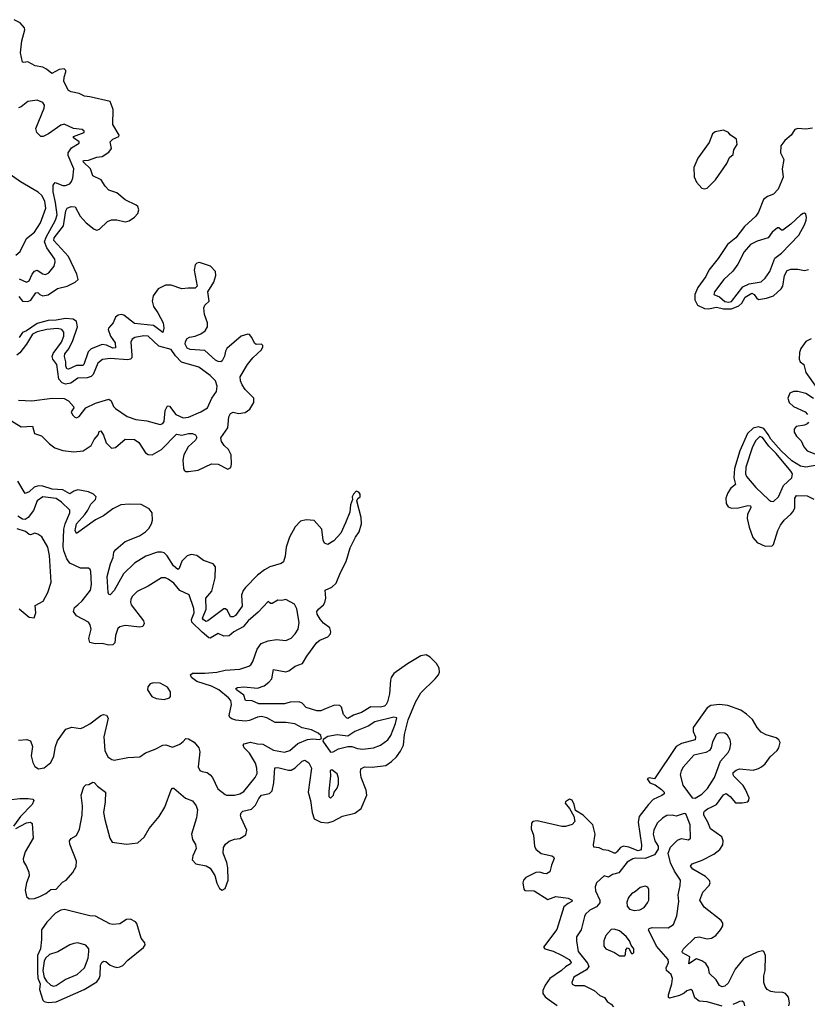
# Model space of a CAD drawing. Extents: x 1954678 to 2060275, y 904822 to 1016299.
# Tile 452 of 467: x 2034505 to 2040336, y 1004234 to 1011531. Entities that reach past the tile are written whole.
import ezdxf

# ---------------------------------------------------------------- set-up
doc = ezdxf.new("R2010")
doc.units = 0

msp = doc.modelspace()

# ---------------------------------------------------------------- linework, layer by layer
at = {"layer": '0CON20XD'}
for points in [[(2034499.5, 1009479.5), (2034525, 1009443.9), (2034565, 1009442.5), (2034586.9, 1009453.1), (2034625, 1009506.7), (2034638.6, 1009508.6), (2034653.5, 1009495), (2034675, 1009484.2), (2034715, 1009492.6), (2034785, 1009538.4), (2034855, 1009556.8), (2034915.8, 1009585), (2034936.5, 1009605), (2034927.4, 1009645), (2034865.2, 1009775), (2034757.4, 1009895), (2034760.2, 1009915), (2034827.9, 1010002.1), (2034845.7, 1010115), (2034855.6, 1010134.4), (2034885, 1010147.2), (2034915, 1010142.9), (2034952.9, 1010075), (2034995.9, 1010025), (2035055, 1009978.8), (2035075, 1009971.5), (2035095, 1009979.4), (2035155.6, 1010034.4), (2035185, 1010048.4), (2035225, 1010048), (2035285, 1010032.2), (2035315, 1010041.1), (2035355, 1010066.9), (2035380, 1010095), (2035387.4, 1010122.6), (2035378.5, 1010145), (2035366.6, 1010156.6), (2035284.4, 1010195), (2035225, 1010247.8), (2035165, 1010267.6), (2035136.9, 1010296.9), (2035107.5, 1010345), (2035045, 1010372.5), (2035029.8, 1010425), (2034976.8, 1010475), (2034975.6, 1010485), (2034981.9, 1010488.1), (2035015, 1010490.4), (2035075, 1010511), (2035115, 1010516), (2035165, 1010548.8), (2035185.4, 1010575), (2035175.4, 1010625), (2035195, 1010645.3), (2035238.1, 1010665), (2035241.9, 1010675), (2035193.8, 1010753.8), (2035196, 1010866), (2035175, 1010924), (2035025, 1010959.4), (2034983.8, 1010963.8), (2034945, 1010984.2), (2034885, 1010995.8), (2034865.7, 1011005.7), (2034832.1, 1011072.1), (2034833.4, 1011103.4), (2034846.1, 1011145), (2034845.2, 1011155.2), (2034834.6, 1011165.4), (2034798.1, 1011161.9), (2034742.3, 1011132.3), (2034702.5, 1011165), (2034675, 1011178.4), (2034618.2, 1011188.2), (2034565, 1011217.3), (2034535, 1011212.5), (2034525, 1011216.2), (2034511.3, 1011285), (2034520, 1011375), (2034543.4, 1011455), (2034540, 1011470), (2034507.2, 1011507.2), (2034465, 1011530.5)], [(2034501.3, 1009611.3), (2034555, 1009584.5), (2034575, 1009596.5), (2034597.3, 1009645), (2034615, 1009668.1), (2034635, 1009674.6), (2034675, 1009647.8), (2034696.8, 1009643.2), (2034720, 1009655), (2034760, 1009705), (2034768.5, 1009735), (2034764.4, 1009755), (2034705, 1009840.9), (2034689.4, 1009885), (2034700.6, 1009919.4), (2034771, 1010045), (2034781.2, 1010085), (2034771, 1010175), (2034751.4, 1010255), (2034752.5, 1010305), (2034766.1, 1010323.9), (2034825, 1010300.6), (2034845, 1010300.6), (2034875, 1010314), (2034888.3, 1010331.7), (2034897.9, 1010355), (2034905.4, 1010425), (2034864.6, 1010525), (2034864.6, 1010545), (2034888.6, 1010581.4), (2034946, 1010615), (2034946.2, 1010625), (2034902, 1010655), (2034904.2, 1010665), (2034981.2, 1010695), (2034981.2, 1010705), (2034966.7, 1010716.7), (2034904.3, 1010724.3), (2034835, 1010756.9), (2034810.1, 1010749.9), (2034717.9, 1010685), (2034678, 1010665), (2034660, 1010665), (2034632.2, 1010695), (2034623.8, 1010725), (2034685.2, 1010875), (2034687.3, 1010897.3), (2034676.2, 1010916.2), (2034635, 1010933.1), (2034565, 1010924.2), (2034515, 1010885.3), (2034495, 1010877.8)], [(2039575, 1010276.7), (2039595, 1010282.5), (2039656.2, 1010345), (2039740.6, 1010465), (2039760.3, 1010509.7), (2039787.3, 1010532.7), (2039793.3, 1010565), (2039816.7, 1010605), (2039812.5, 1010645), (2039766.1, 1010676.1), (2039752.5, 1010695), (2039715, 1010711.2), (2039655, 1010700), (2039635, 1010683.8), (2039610.4, 1010619.6), (2039525, 1010505.6), (2039496.8, 1010435), (2039497.3, 1010365), (2039516.6, 1010326.6), (2039555, 1010282.2), (2039575, 1010276.7)], [(2040375, 1010725.8), (2040325, 1010720), (2040265.9, 1010724.1), (2040242.9, 1010717.1), (2040216.2, 1010675), (2040168.8, 1010635), (2040141.2, 1010595), (2040138, 1010545), (2040162.2, 1010495), (2040148.9, 1010425), (2040156.6, 1010363.4), (2040121.5, 1010275), (2040085, 1010237.8), (2040040.2, 1010219.8), (2040011.2, 1010198.8), (2039973.8, 1010105), (2039955, 1010074.5), (2039872, 1009998), (2039808, 1009915), (2039745, 1009864.5), (2039675, 1009760.4), (2039607.8, 1009675), (2039585, 1009626.7), (2039525, 1009546.4), (2039502.2, 1009495), (2039502.3, 1009455), (2039524.2, 1009414.2), (2039575, 1009390.6), (2039605, 1009387.6), (2039665, 1009400.7), (2039715, 1009387.7), (2039775, 1009387.1), (2039830.3, 1009409.7), (2039850.5, 1009429.5), (2039876.5, 1009475), (2039925, 1009503.9), (2039943.5, 1009495), (2039959, 1009469), (2039975, 1009457.2), (2040035, 1009467.3), (2040084.7, 1009485.3), (2040141.5, 1009535), (2040154, 1009555), (2040167.1, 1009635), (2040187.9, 1009672.1), (2040215, 1009681.8), (2040265, 1009681.3), (2040315, 1009672.1), (2040345, 1009678.2)], [(2034475.3, 1009784.7), (2034507.3, 1009812.7), (2034555, 1009908.6), (2034614.5, 1009955.5), (2034659.6, 1010025), (2034697.1, 1010135), (2034691.1, 1010185), (2034668.2, 1010228.2), (2034642, 1010252), (2034510.1, 1010330.1), (2034375.3, 1010425.3)], [(2039755, 1009436.8), (2039775, 1009443), (2039858.8, 1009551.2), (2039905, 1009573.5), (2039995, 1009588.8), (2040024.5, 1009615), (2040058.2, 1009665), (2040095, 1009764), (2040145, 1009799.2), (2040274, 1009935), (2040315, 1010010), (2040327.5, 1010045), (2040330.8, 1010065), (2040325, 1010090), (2040316.1, 1010096.1), (2040305, 1010094.2), (2040285, 1010081.1), (2040215, 1010014.2), (2040155, 1009970), (2040145, 1009970), (2040125, 1009987.5), (2040115, 1009987.5), (2040075, 1009956.7), (2040045.6, 1009914.4), (2039965, 1009888.9), (2039915, 1009864.4), (2039868.5, 1009811.5), (2039820.6, 1009719.4), (2039783.6, 1009666.4), (2039718.5, 1009605), (2039648.1, 1009515), (2039644.2, 1009495), (2039685, 1009477.7), (2039725, 1009441.3), (2039755, 1009436.8)], [(2034391, 1008591), (2034514.6, 1008514.6), (2034598.6, 1008518.6), (2034614.4, 1008465), (2034665.8, 1008445.8), (2034725, 1008388.5), (2034765, 1008357.5), (2034825, 1008337.1), (2034905, 1008328.5), (2034975, 1008336.7), (2035034.5, 1008375), (2035055, 1008418.6), (2035084.5, 1008455), (2035092, 1008478), (2035105, 1008484.2), (2035125, 1008450.8), (2035146, 1008395), (2035185, 1008355.4), (2035215, 1008361.1), (2035285, 1008422.1), (2035355, 1008420.5), (2035388, 1008398), (2035435, 1008320.4), (2035455, 1008309.5), (2035485, 1008305.5), (2035553.8, 1008345), (2035665, 1008459.6), (2035705, 1008452.2), (2035755, 1008463.4), (2035785, 1008463.6), (2035807.1, 1008455), (2035816.8, 1008433.2), (2035805.8, 1008415), (2035752.3, 1008365), (2035719.2, 1008305), (2035712.4, 1008267.6), (2035716.8, 1008206.8), (2035722.8, 1008192.8), (2035735, 1008182.9), (2035755, 1008181.4), (2035825, 1008193.1), (2035925, 1008238.5), (2035975, 1008235.6), (2036045, 1008198.8), (2036066.9, 1008213.1), (2036073, 1008237), (2036070.8, 1008305), (2036050, 1008345), (2036018.8, 1008375), (2035999.2, 1008405), (2035995, 1008432.5), (2036046.4, 1008505), (2036053.6, 1008586.4), (2036065, 1008613.1), (2036085, 1008621.1), (2036125, 1008611.5), (2036175, 1008619.4), (2036207.5, 1008645), (2036237.2, 1008692.8), (2036237.5, 1008725), (2036175, 1008790.9), (2036152.3, 1008825), (2036138.7, 1008855), (2036137.1, 1008885), (2036190.9, 1008975), (2036230, 1009025), (2036295, 1009084.2), (2036305.7, 1009105.7), (2036305.6, 1009115.6), (2036295.6, 1009125.6), (2036255, 1009124.2), (2036242.4, 1009132.4), (2036224.5, 1009174.5), (2036205, 1009198.1), (2036195, 1009201.2), (2036145, 1009185.2), (2036038.5, 1009095), (2036028.2, 1009075), (2036021.8, 1009038.2), (2036005, 1009003.3), (2035995, 1008995.4), (2035975, 1008997.2), (2035955, 1009008.3), (2035875, 1009078.4), (2035767.3, 1009087.3), (2035745, 1009096), (2035728.8, 1009125), (2035731.7, 1009145), (2035745, 1009167.7), (2035761, 1009179), (2035805, 1009186.5), (2035845, 1009201.9), (2035876.7, 1009225), (2035896, 1009255), (2035895.9, 1009285), (2035873.8, 1009345), (2035867.5, 1009395), (2035875.3, 1009414.7), (2035908.6, 1009445), (2035898.9, 1009515), (2035943.1, 1009585), (2035956.7, 1009635), (2035953.3, 1009665), (2035918, 1009705), (2035835, 1009730), (2035815, 1009726.9), (2035803.8, 1009715), (2035796.1, 1009675), (2035819.5, 1009555), (2035805, 1009541.8), (2035752.1, 1009542.1)], [(2035752.1, 1009542.1), (2035705, 1009535.6), (2035625, 1009563.6), (2035585, 1009563.3), (2035530.3, 1009535), (2035493.6, 1009485), (2035484.3, 1009445), (2035494.3, 1009404.3), (2035528.2, 1009358.2), (2035567.7, 1009285), (2035572.9, 1009245), (2035565, 1009212.5), (2035495, 1009263.4), (2035355, 1009278.1), (2035275, 1009342), (2035255, 1009345.2), (2035235, 1009340.3), (2035214.4, 1009325.6), (2035197.6, 1009285), (2035161, 1009245), (2035159.6, 1009235), (2035177.8, 1009185), (2035210.9, 1009135), (2035215, 1009100), (2035195, 1009097.2), (2035148.6, 1009118.6), (2035115, 1009123.3), (2035035, 1009091.9), (2035011.6, 1009068.4), (2034980.7, 1008975), (2034972.3, 1008967.7), (2034948.3, 1008968.3), (2034925, 1008967.9), (2034865, 1008940.3), (2034853.7, 1008943.7), (2034845.5, 1008965), (2034847.4, 1008995), (2034836.8, 1009035), (2034838.5, 1009055), (2034867.7, 1009092.3), (2034896.9, 1009153.1), (2034931.7, 1009255), (2034925.3, 1009295), (2034901.6, 1009311.6), (2034844.6, 1009315.4), (2034775, 1009303.2), (2034715, 1009302), (2034635, 1009279.1), (2034555, 1009225.7), (2034526.7, 1009213.3), (2034501.8, 1009175)], [(2034495, 1008710.6), (2034595, 1008706.5), (2034745, 1008726.4), (2034833.9, 1008723.9), (2034866, 1008705), (2034902.5, 1008665), (2034906.7, 1008655), (2034886.7, 1008625), (2034895, 1008602.5), (2034913.9, 1008583.9), (2034925, 1008581.2), (2034945, 1008590), (2034994.6, 1008655.4), (2035065, 1008688.5), (2035165, 1008718.5), (2035181.9, 1008705), (2035200, 1008665), (2035215, 1008648.1), (2035300.2, 1008590.2), (2035365, 1008566.9), (2035445, 1008557.8), (2035545, 1008530), (2035565, 1008537.1), (2035575, 1008553.8), (2035580.6, 1008635), (2035599.7, 1008670.3), (2035615, 1008665.6), (2035660.5, 1008605), (2035715, 1008580), (2035755, 1008585.4), (2035845, 1008624.4), (2035895, 1008654.4), (2035928.5, 1008725), (2035961.4, 1008775), (2035965.6, 1008815), (2035955.4, 1008855.4), (2035914.2, 1008895), (2035831.2, 1008955), (2035703.4, 1008993.4), (2035658.6, 1009038.6), (2035625.3, 1009085.3), (2035535, 1009112.2), (2035454.7, 1009184.7), (2035425, 1009188.4), (2035356.2, 1009175), (2035336.9, 1009163.1), (2035328.1, 1009141.9), (2035335.6, 1009045), (2035333.8, 1009025), (2035326.1, 1009013.9), (2035305, 1009010.2), (2035175, 1009020.8), (2035118.5, 1009011.5), (2035083.1, 1008985), (2035047.6, 1008902.4), (2035034.4, 1008885.6), (2035005, 1008876.2), (2034935, 1008874.6), (2034883.9, 1008836.1), (2034845, 1008829.5), (2034820, 1008840), (2034795.6, 1008865.6), (2034780.2, 1008975), (2034750.9, 1009015), (2034744.2, 1009035), (2034752.4, 1009057.6), (2034815, 1009141.1), (2034830.8, 1009185), (2034831.1, 1009215), (2034815.7, 1009235), (2034785, 1009242.6), (2034704.5, 1009235.5), (2034635, 1009218), (2034600.6, 1009199.4), (2034554.1, 1009125.9), (2034505, 1009061.8), (2034484.4, 1009045.6)], [(2040363.8, 1009166.1), (2040324.5, 1009145.5), (2040289.2, 1009095), (2040279.2, 1009065), (2040275.3, 1009015.3), (2040283.5, 1008995), (2040311.5, 1008975), (2040324.7, 1008915), (2040404.2, 1008804.2)], [(2040383.2, 1008723.2), (2040325, 1008760), (2040265, 1008774.8), (2040233.5, 1008776.5), (2040206.8, 1008763.2), (2040192.9, 1008725), (2040202.9, 1008695), (2040235, 1008664.2), (2040320, 1008625), (2040337.3, 1008605)], [(2040425, 1008232.6), (2040325, 1008213.8), (2040285, 1008221.9), (2040222.4, 1008262.4), (2040142.9, 1008335), (2040065, 1008421), (2040046.2, 1008456.2), (2040015, 1008501.3), (2039975, 1008513.3), (2039935, 1008504.4), (2039893.3, 1008463.3), (2039836, 1008335), (2039798.1, 1008205), (2039792.5, 1008135), (2039803.7, 1008085), (2039769.9, 1008060.1), (2039746.7, 1008023.3), (2039733.6, 1007985), (2039734.8, 1007945), (2039750, 1007920), (2039775, 1007910), (2039827.1, 1007912.9), (2039895, 1007930.2), (2039915, 1007927.3), (2039918.1, 1007915), (2039893.1, 1007865), (2039891.4, 1007835), (2039905, 1007768.8), (2039932.6, 1007692.6), (2039965, 1007655.6), (2040025, 1007628.6), (2040075, 1007631.9), (2040085, 1007640.8), (2040117.3, 1007745), (2040137.9, 1007785), (2040165, 1007821.8), (2040214.4, 1007865.6), (2040232.2, 1007885), (2040245, 1007912), (2040242.8, 1007985), (2040255, 1008004.6), (2040335, 1008002.1), (2040385, 1007976.8)], [(2040345, 1008548), (2040335.5, 1008535), (2040315, 1008524.6), (2040254.4, 1008515), (2040237.7, 1008495), (2040238.7, 1008475), (2040255, 1008445.5), (2040289.6, 1008409.6), (2040309.4, 1008365), (2040334.6, 1008335), (2040514.3, 1008265)], [(2040085, 1007961.2), (2040123.6, 1007995), (2040161.1, 1008078.9), (2040221.1, 1008135), (2040225.4, 1008165), (2040214.6, 1008185), (2040105, 1008316.5), (2040050.1, 1008370.1), (2040005, 1008434.2), (2039985, 1008441.8), (2039955, 1008413.1), (2039930.2, 1008365), (2039881.7, 1008215), (2039878.6, 1008165), (2039885.9, 1008145.9), (2039955, 1008064.3), (2040051.7, 1007971.7), (2040065, 1007962.7), (2040085, 1007961.2)], [(2034475, 1005538), (2034555, 1005579.4), (2034585, 1005584.2), (2034597.1, 1005575), (2034605.4, 1005465), (2034545, 1005364.3), (2034531.5, 1005311.5), (2034533.3, 1005293.3), (2034555, 1005256), (2034572.7, 1005212.7), (2034575.5, 1005185.5), (2034555, 1005133.8), (2034545, 1005080), (2034554, 1005034), (2034575, 1005015.7), (2034615, 1005019.4), (2034655, 1005032.5), (2034699.4, 1005055), (2034735, 1005084), (2034775, 1005088), (2034821.5, 1005138.5), (2034850, 1005155), (2034898.9, 1005211.1), (2034921.9, 1005255), (2034924.4, 1005295), (2034875, 1005420), (2034874.4, 1005445), (2034885, 1005462), (2034924.5, 1005485.5), (2034947.8, 1005532.2), (2034967.7, 1005635), (2034970.5, 1005705), (2034960.8, 1005785), (2034980, 1005845), (2034995, 1005861.2), (2035016.4, 1005863.6), (2035045, 1005880), (2035055, 1005878.8), (2035080.5, 1005850.5), (2035138.8, 1005805), (2035137.1, 1005735), (2035125.4, 1005655), (2035135, 1005604.3), (2035171.4, 1005465), (2035190, 1005435), (2035295, 1005420), (2035378.5, 1005431.5), (2035426.3, 1005473.7), (2035462.1, 1005537.9), (2035537.9, 1005625), (2035578.9, 1005695), (2035625, 1005823.3), (2035635, 1005836), (2035645, 1005836), (2035732.3, 1005762.3), (2035785, 1005742), (2035811.9, 1005705), (2035820, 1005675), (2035813.6, 1005616.4), (2035776.7, 1005495), (2035784.3, 1005455), (2035807.4, 1005417.4), (2035810.4, 1005389.6), (2035785.7, 1005335), (2035782.5, 1005305), (2035810, 1005275), (2035885, 1005259.6), (2035915, 1005242.7), (2035948.9, 1005188.9), (2035965, 1005131.2), (2035985, 1005093.3), (2036005, 1005080), (2036025, 1005093.3), (2036047, 1005153), (2036046.5, 1005245), (2036038.9, 1005285), (2036010.4, 1005355), (2036014.6, 1005395), (2036029.5, 1005420.5), (2036055, 1005442.1), (2036095, 1005457.3), (2036135, 1005461.8), (2036179.1, 1005490.9), (2036186.2, 1005525), (2036143.4, 1005615), (2036140, 1005635), (2036145, 1005652.5), (2036157.5, 1005665), (2036220.5, 1005679.5), (2036250.6, 1005709.4), (2036275, 1005759.1), (2036295, 1005784.6), (2036354.6, 1005795.4), (2036374.4, 1005815), (2036386.6, 1005875), (2036393.1, 1005986.9), (2036415, 1005990), (2036495, 1005968.2), (2036515, 1005970.4), (2036545, 1005986.2), (2036595, 1006037.1), (2036615, 1006043.5), (2036645, 1006024.1), (2036664, 1005984), (2036640.4, 1005805), (2036658.2, 1005745), (2036670.4, 1005655), (2036685, 1005608.9), (2036735, 1005583), (2036785, 1005578.4), (2036825, 1005591.9), (2036895, 1005628.9), (2036985, 1005651.4), (2037031.8, 1005685), (2037074.6, 1005785), (2037070.5, 1005820.5), (2037033.4, 1005915), (2037026.9, 1005955), (2037031.1, 1005978.9), (2037056.8, 1005993.2), (2037115, 1005991.4), (2037215, 1006003.8), (2037257.3, 1006032.7), (2037295, 1006068.5), (2037325, 1006110), (2037345.9, 1006154.1), (2037352.8, 1006232.8), (2037381.7, 1006341.7), (2037435, 1006474.1), (2037475, 1006542.3), (2037581, 1006645), (2037604.3, 1006675), (2037611.7, 1006695), (2037609.7, 1006725), (2037589.6, 1006759.6), (2037545, 1006807.8), (2037515, 1006823.8), (2037475, 1006815.4), (2037375, 1006757.9), (2037275, 1006684.6), (2037255, 1006655.5), (2037249, 1006635), (2037243.2, 1006535), (2037228.5, 1006475), (2037219.2, 1006455), (2037206.2, 1006443.8), (2037175, 1006436.7), (2037105, 1006437.4), (2037035, 1006395.7), (2036975, 1006376.7), (2036935, 1006353.2), (2036925, 1006355.8), (2036902.5, 1006382.5), (2036887.9, 1006435), (2036875, 1006447.8), (2036835, 1006451.5), (2036774.8, 1006425.2), (2036735, 1006409.2), (2036705, 1006409.6), (2036624.8, 1006434.8), (2036595, 1006466.1), (2036575, 1006475.3), (2036507.2, 1006472.8), (2036465, 1006461.8), (2036275, 1006460), (2036225, 1006483.2), (2036175.8, 1006485), (2036165, 1006526), (2036108.8, 1006565), (2036104.5, 1006575), (2036117.8, 1006582.2), (2036165, 1006587.8), (2036265, 1006575.8), (2036315, 1006595.2), (2036349.9, 1006620.1), (2036370.9, 1006645), (2036384.6, 1006715.4), (2036475, 1006697.3), (2036496.9, 1006705), (2036545, 1006738.8), (2036599.2, 1006760.8), (2036631.2, 1006815), (2036704.8, 1006915.2), (2036726.2, 1006933.8), (2036785, 1006956.5), (2036805, 1006978.8), (2036808.2, 1006995), (2036801.1, 1007025), (2036755, 1007059.5), (2036728.2, 1007088.2), (2036707.2, 1007125), (2036705.3, 1007145), (2036716.5, 1007163.5), (2036755, 1007194.6), (2036765, 1007212.5), (2036771.1, 1007245), (2036765.9, 1007304.1), (2036816.7, 1007325), (2036847.2, 1007355), (2036879.5, 1007435), (2036922.4, 1007515), (2036952.5, 1007617.5), (2036990.9, 1007695), (2037017.8, 1007735), (2037034.2, 1007795), (2037032.6, 1007842.6), (2037000, 1007965), (2037008, 1007982), (2037025.7, 1007995), (2037025.8, 1008015), (2037015, 1008028.8), (2036995, 1008036), (2036976, 1008015), (2036967.5, 1007995), (2036968.8, 1007975), (2036954.7, 1007935.3), (2036948.7, 1007881.3), (2036918.1, 1007801.9), (2036882, 1007725), (2036831.4, 1007668.6), (2036785, 1007642.5), (2036760.9, 1007650.9), (2036752.4, 1007672.4), (2036742.1, 1007755), (2036685, 1007820), (2036625, 1007825.5), (2036585, 1007815.5), (2036545, 1007771.9), (2036501.8, 1007695), (2036477.4, 1007622.6), (2036469.6, 1007555), (2036457.1, 1007512.9), (2036440.1, 1007499.9), (2036357.1, 1007475), (2036317.2, 1007452.8), (2036265, 1007414.6), (2036176.8, 1007323.2), (2036159.6, 1007300.4), (2036147.8, 1007265), (2036151.9, 1007185), (2036101.3, 1007115), (2036085, 1007105.8), (2036065.3, 1007105.3), (2036043, 1007153), (2036027.5, 1007165), (2036015, 1007165.8), (2035896.8, 1007075), (2035885, 1007071.9), (2035865, 1007082.9), (2035859.2, 1007095), (2035885, 1007163.5), (2035883.1, 1007245), (2035927.2, 1007295), (2035951.6, 1007395), (2035955.5, 1007475.5), (2035938.3, 1007498.3), (2035865, 1007522.5), (2035815, 1007560), (2035775, 1007567.7), (2035745, 1007556.7), (2035705, 1007518.9), (2035685.2, 1007464.8), (2035675, 1007457.1), (2035642.9, 1007482.9), (2035597.5, 1007557.5), (2035575, 1007578.7), (2035555, 1007585.3), (2035525, 1007584.2), (2035439.4, 1007555), (2035355, 1007502.7), (2035272.7, 1007425), (2035205, 1007299.4), (2035175, 1007267.5), (2035165, 1007271.2), (2035160.4, 1007285), (2035153.4, 1007405), (2035177.6, 1007497.6), (2035197, 1007545), (2035201.8, 1007585), (2035216.5, 1007603.5), (2035286.5, 1007663.5), (2035392.5, 1007705), (2035435.6, 1007735), (2035459.8, 1007760.2), (2035480.6, 1007795), (2035488.3, 1007821.7), (2035484.3, 1007875), (2035464.2, 1007905), (2035405, 1007937.3), (2035315, 1007941.6), (2035253.5, 1007936.5), (2035195, 1007906.6), (2035125.1, 1007854.9), (2035065, 1007824.1), (2034925, 1007722.2), (2034914.8, 1007744.8), (2034925.2, 1007795), (2034987.4, 1007862.6), (2035010.4, 1007895), (2035030.3, 1007939.7), (2035065.3, 1007975), (2035070.7, 1007995), (2035050.4, 1008015), (2035015, 1008032), (2034934.3, 1008045.7), (2034905, 1008037.1), (2034875, 1008015.8), (2034825, 1008047.8), (2034745, 1008051.2), (2034675, 1008073.4), (2034645, 1008075.8), (2034612.6, 1008067.4), (2034575, 1008031.2), (2034545, 1008020), (2034490.9, 1008110.9)], [(2034935, 1007195.6), (2034966.7, 1007223.3), (2035027.8, 1007302.2), (2035036.7, 1007345), (2035032.3, 1007442.3), (2035027.1, 1007457.1), (2035015, 1007466.7), (2034955, 1007467.3), (2034875, 1007503.9), (2034854.5, 1007534.5), (2034832.5, 1007595), (2034827.1, 1007625), (2034830.8, 1007755), (2034841.8, 1007795), (2034876.7, 1007875), (2034875.7, 1007895), (2034815, 1007955.4), (2034775, 1007983.2), (2034675, 1007995.3), (2034634.1, 1007965), (2034606.3, 1007893.7), (2034567.3, 1007842.7), (2034545, 1007827.4), (2034525, 1007830.2), (2034490.4, 1007850.4)], [(2034502, 1007165), (2034575, 1007102), (2034610.7, 1007099.3), (2034623.8, 1007135), (2034620, 1007190), (2034678.1, 1007221.9), (2034714, 1007285), (2034737.6, 1007362.4), (2034725, 1007560), (2034712.3, 1007622.3), (2034667.5, 1007697.5), (2034639.3, 1007719.3), (2034615.6, 1007725.6), (2034585, 1007713.5), (2034575, 1007716.5), (2034548.3, 1007738.3), (2034485, 1007758.6)], [(2034495, 1006190.3), (2034557.6, 1006197.6), (2034585, 1006186.7), (2034599.5, 1006145), (2034590, 1006075), (2034600.8, 1006025), (2034615.8, 1005995.8), (2034645, 1005979.2), (2034685, 1005986.2), (2034735, 1006026.7), (2034756.4, 1006073.6), (2034769.4, 1006145), (2034785, 1006186.7), (2034847.5, 1006272.5), (2034890.9, 1006289.1), (2034955, 1006277.5), (2034975, 1006284.2), (2035025, 1006311.4), (2035105, 1006374.3), (2035125, 1006381.4), (2035146.8, 1006376.8), (2035160, 1006355), (2035127.9, 1006215), (2035134.5, 1006114.5), (2035157.6, 1006067.6), (2035187.6, 1006047.6), (2035205, 1006044.4), (2035305, 1006063.6), (2035395, 1006067.5), (2035435, 1006098.1), (2035508.8, 1006125), (2035565, 1006155.5), (2035587.6, 1006157.6), (2035635, 1006138.8), (2035689.3, 1006160.7), (2035715, 1006182.5), (2035735, 1006204), (2035755, 1006202), (2035796.2, 1006176.2), (2035830, 1006135), (2035838.1, 1006105), (2035827.1, 1005995), (2035837.9, 1005967.9), (2035855, 1005958.6), (2035891.7, 1005951.7), (2035915.5, 1005935.5), (2035932.5, 1005915), (2035971.5, 1005831.5), (2036025, 1005789.2), (2036035, 1005784.2), (2036095, 1005784.5), (2036135, 1005792.7), (2036165, 1005811.9), (2036248.1, 1005915), (2036263.5, 1005945), (2036261.2, 1005985), (2036251.2, 1006021.2), (2036206.7, 1006095), (2036165.8, 1006135), (2036159.2, 1006155), (2036166.7, 1006165), (2036213.7, 1006176.3), (2036265, 1006163.8), (2036305, 1006162.9), (2036385, 1006117.9), (2036465, 1006102.1), (2036505, 1006115.5), (2036565, 1006166.4), (2036635, 1006195.7), (2036675, 1006201.4), (2036723.9, 1006196.1), (2036740, 1006205), (2036733.8, 1006225), (2036715, 1006244), (2036665, 1006268.6), (2036595, 1006284), (2036541.4, 1006311.4), (2036475, 1006323.3), (2036395, 1006323.3), (2036335, 1006356.1), (2036295, 1006366.5), (2036265, 1006362.8), (2036205, 1006337.3), (2036175, 1006331.8), (2036105, 1006340.3), (2036075, 1006350), (2036060.3, 1006360.3), (2036054.6, 1006374.6), (2036072.7, 1006455), (2036066.9, 1006485), (2036051.8, 1006505), (2035979.5, 1006565), (2035925, 1006590.7), (2035817.2, 1006627.2), (2035777.5, 1006655), (2035770, 1006675), (2035785, 1006688.8), (2035875, 1006687.1), (2035965, 1006695.9), (2036025, 1006710.3), (2036135, 1006717.1), (2036200.6, 1006739.4), (2036215, 1006748.8), (2036231.9, 1006775), (2036263.3, 1006865), (2036291.9, 1006908.1), (2036345, 1006928.2), (2036405, 1006937.3), (2036475, 1006930), (2036515, 1006947.5), (2036545, 1006978.8), (2036565.7, 1007015), (2036573, 1007063), (2036557.5, 1007165), (2036539.5, 1007199.5), (2036475, 1007233.8), (2036445, 1007227.5), (2036415, 1007229.4), (2036374.2, 1007204.2), (2036362.5, 1007205), (2036345, 1007220), (2036270, 1007140), (2036197.5, 1007075), (2036159.7, 1007030.3), (2036089.2, 1006995), (2036054.7, 1006965.3), (2036015, 1006961.1), (2035975, 1006982.9), (2035915, 1006947.1), (2035905, 1006949.1), (2035855, 1006991.6), (2035778.6, 1007065), (2035775.6, 1007085), (2035795.7, 1007135), (2035795, 1007168), (2035758.3, 1007268.3), (2035689.5, 1007299.5), (2035645.6, 1007355), (2035605, 1007384.5), (2035585, 1007395.5), (2035555.5, 1007394.5), (2035455, 1007333.1), (2035375, 1007294.2), (2035338, 1007255), (2035327.5, 1007235), (2035324.3, 1007215), (2035330, 1007195), (2035420.8, 1007075), (2035426, 1007055), (2035416.2, 1007035), (2035395, 1007030), (2035285, 1007041.4), (2035245, 1007032), (2035232, 1007018), (2035213, 1006967), (2035207.9, 1006912.1), (2035195, 1006899.2), (2035165.6, 1006894.4), (2035115, 1006906.8), (2035064.6, 1006904.6), (2035025, 1006916.2), (2035017.5, 1006945), (2035032.9, 1007015), (2035026.8, 1007046.8), (2035013.3, 1007065), (2034925, 1007112), (2034903.8, 1007145), (2034910.8, 1007175), (2034935, 1007195.6)], [(2035575, 1006493.8), (2035613.9, 1006506.1), (2035621.2, 1006515), (2035620.8, 1006550.8), (2035600, 1006585), (2035545, 1006612.9), (2035495, 1006617.5), (2035470.5, 1006609.5), (2035452.3, 1006587.7), (2035450, 1006565), (2035483.8, 1006515), (2035515, 1006500), (2035575, 1006493.8)], [(2040198.3, 1004221.7), (2040203.4, 1004245), (2040197, 1004287), (2040175, 1004314.4), (2040155, 1004322.2), (2040095, 1004322.9), (2040065, 1004330), (2040039.1, 1004345), (2040023.6, 1004365), (2040015.3, 1004395), (2040013.4, 1004445), (2040023.3, 1004485), (2040025.6, 1004595), (2040015, 1004626.7), (2040005, 1004630), (2039965, 1004621.2), (2039867, 1004573), (2039801.3, 1004495), (2039749.2, 1004390.8), (2039725, 1004368.5), (2039705, 1004363.1), (2039685, 1004374.4), (2039660.9, 1004415), (2039613.1, 1004463.1), (2039604, 1004505), (2039585, 1004535.8), (2039555, 1004555.7), (2039515, 1004570), (2039460, 1004535), (2039466, 1004585), (2039413.3, 1004616.7), (2039410, 1004625), (2039419.2, 1004645), (2039505, 1004728.8), (2039535, 1004734), (2039595, 1004718.7), (2039628, 1004725), (2039660, 1004745), (2039694.3, 1004785), (2039710, 1004815), (2039710, 1004835), (2039699.2, 1004855), (2039573.1, 1004953.1), (2039540.5, 1005005), (2039563.1, 1005065), (2039610.6, 1005115), (2039616.7, 1005135), (2039611.4, 1005151.4), (2039582, 1005182), (2039488.1, 1005235), (2039471.1, 1005258.9), (2039482.5, 1005275), (2039557.9, 1005302.1), (2039645, 1005347.9), (2039687.9, 1005382.1), (2039710, 1005415), (2039714.4, 1005445), (2039704.4, 1005475), (2039619.7, 1005535), (2039600.8, 1005585), (2039571.1, 1005635), (2039569.6, 1005655), (2039575.4, 1005665), (2039597.1, 1005682.9), (2039624.6, 1005694.6), (2039664, 1005716), (2039715, 1005785.4), (2039735, 1005795.4), (2039765.2, 1005775.2), (2039805, 1005726.9), (2039855, 1005726.9), (2039895.5, 1005734.5), (2039904.3, 1005745.7), (2039906.7, 1005765), (2039878.9, 1005825), (2039860.3, 1005855), (2039791.6, 1005925), (2039786.2, 1005935), (2039788.3, 1005951.7), (2039810.5, 1005969.5), (2039835, 1005978.7), (2039935, 1005970.3), (2039975, 1005981.8), (2039996.7, 1005995), (2040025, 1006016.7), (2040062.3, 1006067.7), (2040112.5, 1006115), (2040126.4, 1006135), (2040134.4, 1006174.4), (2040125, 1006194), (2040105, 1006209.4), (2040030.4, 1006230.4), (2039995, 1006251.9), (2039965.6, 1006285), (2039930.6, 1006345), (2039887.1, 1006385), (2039843.5, 1006413.5), (2039748, 1006448), (2039685, 1006455.9), (2039621.1, 1006448.9), (2039595, 1006431.2), (2039490.3, 1006285), (2039491.1, 1006255), (2039508.7, 1006215), (2039506.8, 1006195), (2039405, 1006167.6), (2039365.4, 1006145), (2039205, 1005903.8), (2039165, 1005911.2), (2039150, 1005905), (2039171.2, 1005875), (2039209.3, 1005859.3), (2039255.6, 1005825), (2039275.7, 1005805), (2039275.7, 1005795), (2039259.5, 1005780.5), (2039195, 1005750.7), (2039160, 1005715), (2039090.9, 1005625), (2039083.3, 1005585), (2039109.6, 1005415), (2039105, 1005378.5), (2039085, 1005371.7), (2039015, 1005399.5), (2038974.8, 1005405.2), (2038952.9, 1005397.1), (2038926.7, 1005363.3), (2038915, 1005353.8), (2038905, 1005353.8), (2038865, 1005373), (2038825, 1005378.8), (2038795, 1005394.8), (2038755, 1005397.5), (2038752.2, 1005415), (2038765.3, 1005495), (2038747.9, 1005565), (2038676.5, 1005635), (2038620.8, 1005670.8), (2038611.2, 1005715), (2038595.7, 1005745.7), (2038575, 1005753.3), (2038546.7, 1005735), (2038543.8, 1005725), (2038575.8, 1005685.8), (2038608.3, 1005628.3), (2038615, 1005590), (2038594.4, 1005565.6), (2038545, 1005552.3), (2038518, 1005552), (2038335, 1005592.9), (2038305, 1005588.9), (2038293.2, 1005576.8), (2038291.5, 1005535), (2038308.1, 1005488.1), (2038316.5, 1005405), (2038325.5, 1005385), (2038365, 1005352.1), (2038443.8, 1005333.8), (2038456.7, 1005326.7), (2038460.8, 1005315), (2038441.1, 1005265), (2038430.8, 1005215), (2038405, 1005201.1), (2038385, 1005203.1), (2038355, 1005212.2), (2038325, 1005211.1), (2038251.4, 1005175), (2038235.8, 1005155), (2038230, 1005135), (2038237.7, 1005087.7), (2038245, 1005076.7), (2038315, 1005076), (2038415, 1005011.4), (2038475, 1005032.7), (2038565, 1005020.8), (2038595.7, 1005005), (2038593.8, 1004995), (2038565, 1004981.8), (2038533, 1004957), (2038481.7, 1004788.3), (2038383.6, 1004656.4), (2038392.5, 1004645), (2038455, 1004626.9), (2038515, 1004597.8), (2038572.1, 1004565), (2038587.7, 1004545), (2038582.7, 1004535), (2038545, 1004512.1), (2038516.2, 1004483.9), (2038430.4, 1004425), (2038395, 1004376.7), (2038377.6, 1004337.6), (2038378.2, 1004315), (2038395, 1004289.1), (2038425, 1004268.2), (2038483.3, 1004225)], [(2036805, 1006102.5), (2036825, 1006104), (2036865, 1006126.9), (2036935, 1006145.6), (2036965, 1006144.6), (2037005, 1006129.2), (2037045, 1006123.9), (2037125, 1006134.5), (2037176, 1006155), (2037229.4, 1006195), (2037252.5, 1006225), (2037288.1, 1006315), (2037295.9, 1006355.9), (2037275, 1006360.8), (2037135, 1006326.9), (2037085, 1006295.4), (2036985, 1006255.5), (2036935, 1006221.4), (2036855, 1006231.4), (2036785, 1006218.8), (2036752.5, 1006197.5), (2036750, 1006185), (2036805, 1006102.5)], [(2039505, 1005761.4), (2039555, 1005791.1), (2039596.6, 1005833.4), (2039649.2, 1005915), (2039692.5, 1006035), (2039749.1, 1006100.9), (2039762.5, 1006125), (2039769.2, 1006165), (2039765.7, 1006195), (2039745, 1006228.8), (2039725, 1006243.8), (2039685, 1006246.7), (2039665, 1006236.2), (2039635, 1006180), (2039623.3, 1006135), (2039611.5, 1006115), (2039585, 1006099.2), (2039495, 1006079.2), (2039417.7, 1005992.3), (2039401.2, 1005965), (2039395.5, 1005935), (2039415, 1005858), (2039483, 1005763), (2039505, 1005761.4)], [(2036805, 1005762.5), (2036827, 1005783), (2036833, 1005807), (2036856.2, 1005835), (2036865.6, 1005865), (2036865, 1005910), (2036855, 1005942.5), (2036815, 1005972.5), (2036803.9, 1005966.1), (2036806.4, 1005926.4), (2036792.7, 1005812.7), (2036793.9, 1005773.9), (2036805, 1005762.5)], [(2034425, 1005749.1), (2034505, 1005759.2), (2034568.2, 1005758.2), (2034602.5, 1005755), (2034610, 1005745), (2034595.9, 1005714.1), (2034510.6, 1005625), (2034459.2, 1005555)], [(2039705, 1004220), (2039595, 1004251.8), (2039536.5, 1004256.5), (2039502.7, 1004282.7), (2039486.7, 1004335), (2039475, 1004343.3), (2039445, 1004333.8), (2039424.5, 1004315.5), (2039389.8, 1004300.2), (2039315, 1004280), (2039308.8, 1004285), (2039309.5, 1004305), (2039334, 1004385), (2039337.5, 1004425), (2039328.2, 1004455), (2039292.7, 1004485), (2039292, 1004505), (2039307.8, 1004545), (2039306.1, 1004565), (2039218.8, 1004665), (2039160.9, 1004785), (2039165, 1004795.6), (2039187.6, 1004802.4), (2039305, 1004800.5), (2039345.8, 1004825), (2039369.8, 1004890.2), (2039384, 1004996), (2039378.9, 1005045), (2039393.9, 1005115), (2039396.8, 1005155), (2039351.8, 1005221.8), (2039323.3, 1005283.3), (2039306.8, 1005355), (2039322.3, 1005397.7), (2039375, 1005450.6), (2039405, 1005462.5), (2039455.9, 1005454.1), (2039471.2, 1005465), (2039470, 1005565), (2039436.2, 1005645), (2039425, 1005648.8), (2039365, 1005627.5), (2039335, 1005636.4), (2039295, 1005633.3), (2039265, 1005614.4), (2039225, 1005575.7), (2039200.5, 1005525), (2039194.5, 1005495), (2039208.2, 1005445), (2039231.9, 1005405), (2039232.9, 1005385), (2039205, 1005341.5), (2039136.5, 1005313.5), (2039065, 1005317.1), (2039045, 1005312.2), (2039003.3, 1005286.7), (2038940.4, 1005209.6), (2038895, 1005197.2), (2038865, 1005176.5), (2038833.3, 1005185), (2038775, 1005133.8), (2038764.3, 1005105.7), (2038768.6, 1005075), (2038799.6, 1005005), (2038799.1, 1004985), (2038775, 1004957.7), (2038725, 1004931.5), (2038695, 1004901.9), (2038685.4, 1004885), (2038660.7, 1004785), (2038627.7, 1004735), (2038626.9, 1004705), (2038640.3, 1004625), (2038709.2, 1004539.1), (2038719.5, 1004515), (2038701.6, 1004488.4), (2038607.5, 1004435), (2038593.3, 1004395), (2038595, 1004384), (2038613.7, 1004373.7), (2038685, 1004374.4), (2038757.6, 1004337.6), (2038800.5, 1004300.5), (2038834, 1004285), (2038854, 1004255), (2038885, 1004236.2), (2038900, 1004215)], [(2039055, 1004928.6), (2039095, 1004934.3), (2039127.6, 1004952.4), (2039153.8, 1004985), (2039162, 1005005), (2039164, 1005085), (2039155, 1005101.2), (2039135, 1005110.8), (2039099.1, 1005100.9), (2039065, 1005070), (2039035, 1005054), (2039012.5, 1005025), (2038998.8, 1004991.2), (2039001.3, 1004961.3), (2039018.6, 1004938.6), (2039055, 1004928.6)], [(2034715, 1004247), (2034775, 1004253.7), (2034983.1, 1004345), (2035075, 1004401.3), (2035094.1, 1004425), (2035101.5, 1004448.5), (2035101.9, 1004525), (2035112.3, 1004545), (2035125, 1004554.7), (2035142.4, 1004552.4), (2035175, 1004525.3), (2035198.1, 1004515), (2035225, 1004507.8), (2035245, 1004510.7), (2035267.2, 1004522.8), (2035305, 1004560.6), (2035421.5, 1004655), (2035434.6, 1004675), (2035430.5, 1004690.5), (2035404.8, 1004724.8), (2035371.9, 1004831.9), (2035362, 1004845), (2035325, 1004865.6), (2035295, 1004863.6), (2035245, 1004830.6), (2035195, 1004824.6), (2035171, 1004831), (2035065, 1004886.5), (2035025, 1004890.6), (2034835.5, 1004935.5), (2034808.1, 1004931.9), (2034770.7, 1004909.3), (2034705, 1004841.9), (2034666.7, 1004785), (2034666.6, 1004715), (2034658.4, 1004645), (2034636.9, 1004595), (2034635.3, 1004475), (2034637.8, 1004427.8), (2034655.1, 1004385), (2034652.5, 1004345), (2034675, 1004265.4), (2034685.5, 1004255), (2034715, 1004247)], [(2038945, 1004593.1), (2038985, 1004593.3), (2038991.2, 1004605), (2038992.7, 1004637.3), (2039005, 1004653.3), (2039015, 1004647.5), (2039035, 1004610), (2039045, 1004610), (2039051.7, 1004618.3), (2039050.8, 1004645), (2039032.5, 1004672.5), (2039020.8, 1004705), (2038995, 1004736.7), (2038945, 1004778.8), (2038905, 1004791.4), (2038885, 1004789.2), (2038844.4, 1004745), (2038828.6, 1004705), (2038829.2, 1004665), (2038845, 1004644.2), (2038908.3, 1004618.3), (2038945, 1004593.1)], [(2034755, 1004369.5), (2034775, 1004372.5), (2034842.3, 1004417.7), (2034929.2, 1004455), (2034984.4, 1004505), (2035011.2, 1004575), (2035017.5, 1004625), (2035016, 1004645), (2034995, 1004672), (2034935, 1004689.2), (2034905, 1004685.7), (2034875, 1004674.2), (2034788, 1004622), (2034725, 1004602.2), (2034695, 1004576.9), (2034685, 1004553.3), (2034674.8, 1004485.2), (2034685, 1004432.9), (2034702.9, 1004405), (2034735, 1004375.6), (2034755, 1004369.5)], [(2039873, 1004223), (2039867.5, 1004245), (2039855, 1004256.7), (2039835, 1004256), (2039814.4, 1004245.6), (2039785, 1004231.9)]]:
    msp.add_lwpolyline(points, dxfattribs=at)

doc.saveas('drawing.dxf')
